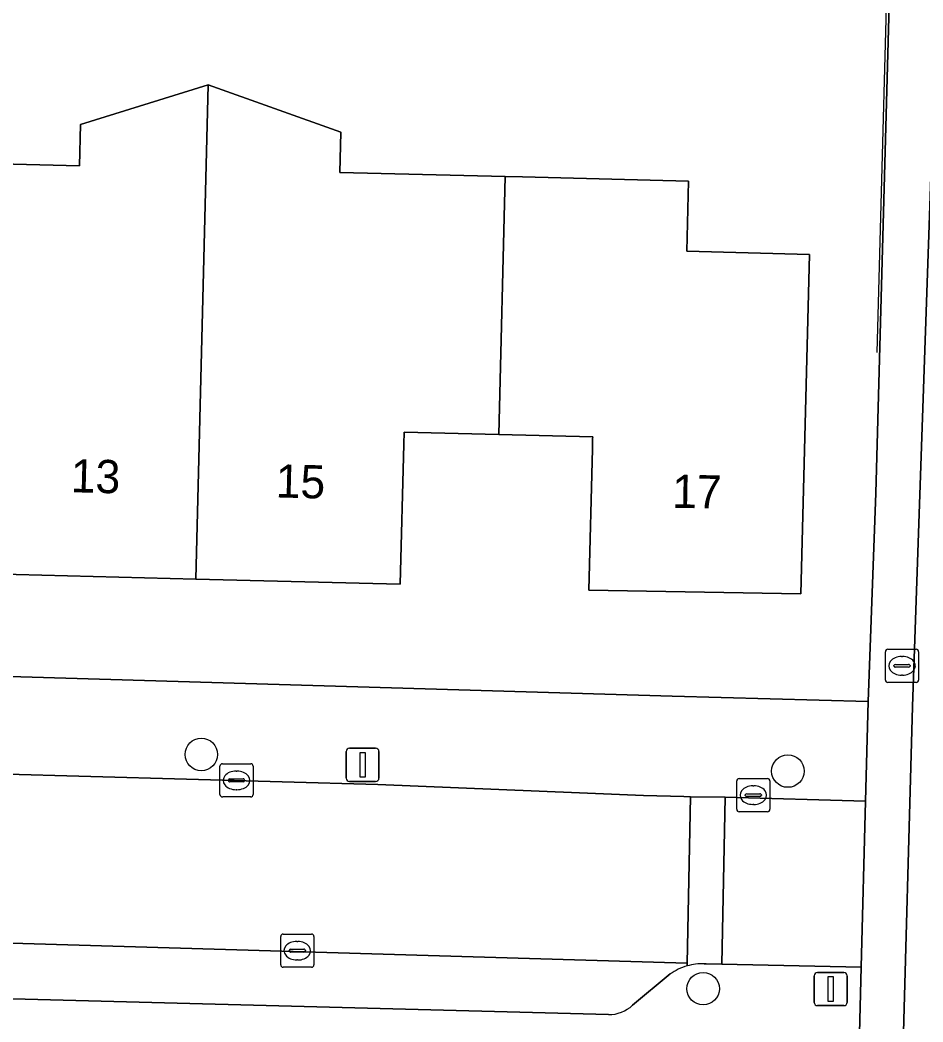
# Model space of a CAD drawing. Extents: x 162082 to 163401, y 388089 to 388636.
# Drawn here: x 162296.3 to 162323.49, y 388273.3 to 388303.46 of the extents above; entities that cross this region are included whole.
import ezdxf

# ---------------------------------------------------------------- set-up
doc = ezdxf.new("R2010")
doc.units = 0
for name, color, linetype in [('IMGEO_Boom', 7, 'Continuous'), ('IMGEO_Brandkraan', 7, 'Continuous'), ('IMGEO_Erf', 7, 'Continuous'), ('IMGEO_Fietspad_gesloten', 7, 'Continuous'), ('IMGEO_Kolk', 7, 'Continuous'), ('IMGEO_Lichtmast', 7, 'Continuous'), ('IMGEO_Muur', 7, 'Continuous'), ('IMGEO_Pand', 7, 'Continuous'), ('IMGEO_Pand_nummerreeks', 7, 'Continuous'), ('IMGEO_Parkeervlak_open', 7, 'Continuous'), ('IMGEO_Rijbaan_lokaal_open', 7, 'Continuous'), ('IMGEO_Voetpad_open', 7, 'Continuous')]:
    doc.layers.add(name, color=color, linetype=linetype)

msp = doc.modelspace()

# ---------------------------------------------------------------- linework, layer by layer
at = {"layer": 'IMGEO_Boom'}
for centre in [(162301.761, 388281.349), (162319.419, 388280.848), (162316.868, 388274.297)]:
    msp.add_circle(centre, 0.489, dxfattribs=at)
at = {"layer": 'IMGEO_Brandkraan'}
for p, q in [((162322.354, 388283.59), (162322.354, 388284.442)), ((162322.429, 388284.516), (162323.281, 388284.516)), ((162323.355, 388284.442), (162323.355, 388283.59)), ((162322.842, 388284.296), (162322.867, 388284.296)), ((162322.613, 388284.01), (162322.613, 388284.022)), ((162323.051, 388283.973), (162322.653, 388283.973)), ((162322.656, 388284.059), (162323.054, 388284.059)), ((162323.097, 388284.022), (162323.097, 388284.01)), ((162322.865, 388283.736), (162322.84, 388283.736)), ((162323.281, 388283.516), (162322.429, 388283.516))]:
    msp.add_line(p, q, dxfattribs=at)
for points in [[(162322.354, 388283.59), (162322.354, 388284.442)], [(162322.429, 388284.516), (162323.281, 388284.516)], [(162323.355, 388284.442), (162323.355, 388283.59)], [(162323.281, 388283.516), (162322.429, 388283.516)]]:
    msp.add_lwpolyline(points, dxfattribs=at)
for centre, radius, start, end in [((162322.431, 388284.44), 0.0765, 91.552, 178.448), ((162322.431, 388284.44), 0.0765, 91.552, 178.448), ((162323.279, 388284.44), 0.0765, 1.552, 88.448), ((162323.279, 388284.44), 0.0765, 1.552, 88.448), ((162322.653, 388284.019), 0.0403, 85.8775, 175.7526), ((162322.65, 388284.009), 0.0366, 178.938, 274.7102), ((162323.054, 388284.016), 0.043, 264.8664, 352.4533), ((162323.058, 388284.021), 0.0386, 1.7309, 96.639), ((162322.431, 388283.592), 0.0765, 181.552, 268.448), ((162322.431, 388283.592), 0.0765, 181.552, 268.448), ((162323.279, 388283.592), 0.0765, 271.552, 358.448), ((162323.279, 388283.592), 0.0765, 271.552, 358.448)]:
    msp.add_arc(centre, radius, start, end, dxfattribs=at)
for centre, major_axis, ratio, start_param, end_param in [((162322.841, 388284.016), (-0.387, 0.002), 0.722429, 4.712389, 7.853982), ((162322.866, 388284.016), (-0.39, 0.002), 0.717154, 1.570796, 4.712389)]:
    msp.add_ellipse(centre, major_axis=major_axis, ratio=ratio, start_param=start_param, end_param=end_param, dxfattribs=at)
at = {"layer": 'IMGEO_Erf'}
for points in [[(162274.348, 388284.338), (162315.934, 388283.105), (162321.838, 388282.94), (162322.064, 388289.216), (162322.596, 388308.7)], [(162292.911, 388299.204), (162298.093, 388299.073), (162298.125, 388300.312), (162301.97, 388301.506), (162305.956, 388300.088), (162305.926, 388298.873), (162310.912, 388298.747), (162311.43, 388298.734), (162316.428, 388298.607), (162316.374, 388296.497), (162320.072, 388296.403), (162319.813, 388286.186), (162313.427, 388286.298), (162313.534, 388290.548), (162313.542, 388290.85), (162313.543, 388290.911), (162310.719, 388290.983), (162307.864, 388291.055), (162307.855, 388290.691), (162307.748, 388286.472), (162301.601, 388286.627), (162295.409, 388286.784)]]:
    msp.add_lwpolyline(points, dxfattribs=at)
at = {"layer": 'IMGEO_Fietspad_gesloten'}
msp.add_lwpolyline([(162328.116, 388454.582), (162328.029, 388450.685), (162327.347, 388422.874), (162326.755, 388399.008), (162326.261, 388398.982), (162326.033, 388389.849), (162326.541, 388389.838), (162325.438, 388348.309), (162323.174, 388282.796), (162322.856, 388271.532), (162323.359, 388271.511), (162321.941, 388219.637), (162320.374, 388158.154), (162320.194, 388151.229)], dxfattribs=at)
at = {"layer": 'IMGEO_Kolk'}
for p, q in [((162302.321, 388280.142), (162302.321, 388280.994)), ((162302.396, 388281.068), (162303.248, 388281.068)), ((162302.809, 388280.848), (162302.834, 388280.848)), ((162303.322, 388280.994), (162303.322, 388280.142)), ((162302.58, 388280.562), (162302.58, 388280.574)), ((162303.018, 388280.525), (162302.62, 388280.525)), ((162302.623, 388280.611), (162303.021, 388280.611)), ((162303.064, 388280.574), (162303.064, 388280.562)), ((162317.878, 388279.698), (162317.878, 388280.55)), ((162317.953, 388280.624), (162318.805, 388280.624)), ((162318.879, 388280.55), (162318.879, 388279.698)), ((162302.832, 388280.288), (162302.807, 388280.288)), ((162318.366, 388280.404), (162318.391, 388280.404)), ((162303.248, 388280.068), (162302.396, 388280.068)), ((162318.137, 388280.118), (162318.137, 388280.13)), ((162318.575, 388280.081), (162318.177, 388280.081)), ((162318.18, 388280.167), (162318.578, 388280.167)), ((162318.621, 388280.13), (162318.621, 388280.118)), ((162318.805, 388279.624), (162317.953, 388279.624)), ((162318.389, 388279.844), (162318.364, 388279.844)), ((162304.15, 388275.015), (162304.15, 388275.867)), ((162304.225, 388275.941), (162305.077, 388275.941)), ((162304.638, 388275.721), (162304.663, 388275.721)), ((162305.151, 388275.867), (162305.151, 388275.015)), ((162304.409, 388275.435), (162304.409, 388275.447)), ((162304.847, 388275.398), (162304.449, 388275.398)), ((162304.452, 388275.484), (162304.85, 388275.484)), ((162304.893, 388275.447), (162304.893, 388275.435)), ((162304.661, 388275.161), (162304.636, 388275.161)), ((162305.077, 388274.941), (162304.225, 388274.941))]:
    msp.add_line(p, q, dxfattribs=at)
for points in [[(162302.321, 388280.142), (162302.321, 388280.994)], [(162302.396, 388281.068), (162303.248, 388281.068)], [(162303.322, 388280.994), (162303.322, 388280.142)], [(162317.878, 388279.698), (162317.878, 388280.55)], [(162317.953, 388280.624), (162318.805, 388280.624)], [(162318.879, 388280.55), (162318.879, 388279.698)], [(162303.248, 388280.068), (162302.396, 388280.068)], [(162318.805, 388279.624), (162317.953, 388279.624)], [(162304.15, 388275.015), (162304.15, 388275.867)], [(162304.225, 388275.941), (162305.077, 388275.941)], [(162305.151, 388275.867), (162305.151, 388275.015)], [(162305.077, 388274.941), (162304.225, 388274.941)]]:
    msp.add_lwpolyline(points, dxfattribs=at)
for centre, radius, start, end in [((162302.398, 388280.992), 0.0765, 91.552, 178.448), ((162302.398, 388280.992), 0.0765, 91.552, 178.448), ((162303.246, 388280.992), 0.0765, 1.552, 88.448), ((162303.246, 388280.992), 0.0765, 1.552, 88.448), ((162302.62, 388280.571), 0.0403, 85.8775, 175.7526), ((162302.617, 388280.561), 0.0366, 178.938, 274.7102), ((162303.021, 388280.568), 0.043, 264.8664, 352.4533), ((162303.025, 388280.573), 0.0386, 1.7309, 96.639), ((162317.955, 388280.548), 0.0765, 91.552, 178.448), ((162317.955, 388280.548), 0.0765, 91.552, 178.448), ((162318.803, 388280.548), 0.0765, 1.552, 88.448), ((162318.803, 388280.548), 0.0765, 1.552, 88.448), ((162302.398, 388280.144), 0.0765, 181.552, 268.448), ((162302.398, 388280.144), 0.0765, 181.552, 268.448), ((162303.246, 388280.144), 0.0765, 271.552, 358.448), ((162303.246, 388280.144), 0.0765, 271.552, 358.448), ((162318.177, 388280.127), 0.0403, 85.8775, 175.7526), ((162318.174, 388280.117), 0.0366, 178.938, 274.7102), ((162318.578, 388280.124), 0.043, 264.8664, 352.4533), ((162318.582, 388280.129), 0.0386, 1.7309, 96.639), ((162317.955, 388279.7), 0.0765, 181.552, 268.448), ((162317.955, 388279.7), 0.0765, 181.552, 268.448), ((162318.803, 388279.7), 0.0765, 271.552, 358.448), ((162318.803, 388279.7), 0.0765, 271.552, 358.448), ((162304.227, 388275.865), 0.0765, 91.552, 178.448), ((162304.227, 388275.865), 0.0765, 91.552, 178.448), ((162305.075, 388275.865), 0.0765, 1.552, 88.448), ((162305.075, 388275.865), 0.0765, 1.552, 88.448), ((162304.449, 388275.444), 0.0403, 85.8775, 175.7526), ((162304.446, 388275.434), 0.0366, 178.938, 274.7102), ((162304.85, 388275.441), 0.043, 264.8664, 352.4533), ((162304.854, 388275.446), 0.0386, 1.7309, 96.639), ((162304.227, 388275.017), 0.0765, 181.552, 268.448), ((162304.227, 388275.017), 0.0765, 181.552, 268.448), ((162305.075, 388275.017), 0.0765, 271.552, 358.448), ((162305.075, 388275.017), 0.0765, 271.552, 358.448)]:
    msp.add_arc(centre, radius, start, end, dxfattribs=at)
for centre, major_axis, ratio, start_param, end_param in [((162302.808, 388280.568), (-0.387, 0.002), 0.722429, 4.712389, 7.853982), ((162302.833, 388280.568), (-0.39, 0.002), 0.717154, 1.570796, 4.712389), ((162318.365, 388280.124), (-0.387, 0.002), 0.722429, 4.712389, 7.853982), ((162318.39, 388280.124), (-0.39, 0.002), 0.717154, 1.570796, 4.712389), ((162304.637, 388275.441), (-0.387, 0.002), 0.722429, 4.712389, 7.853982), ((162304.662, 388275.441), (-0.39, 0.002), 0.717154, 1.570796, 4.712389)]:
    msp.add_ellipse(centre, major_axis=major_axis, ratio=ratio, start_param=start_param, end_param=end_param, dxfattribs=at)
at = {"layer": 'IMGEO_Lichtmast'}
for p, q in [((162306.119, 388280.637), (162306.119, 388281.437)), ((162306.119, 388281.437), (162306.119, 388280.637)), ((162306.219, 388281.537), (162307.009, 388281.537)), ((162307.009, 388281.537), (162306.219, 388281.537)), ((162307.109, 388281.437), (162307.109, 388280.637)), ((162307.109, 388280.637), (162307.109, 388281.437)), ((162307.009, 388280.537), (162306.219, 388280.537)), ((162306.219, 388280.537), (162307.009, 388280.537)), ((162320.211, 388273.886), (162320.211, 388274.686)), ((162320.211, 388274.686), (162320.211, 388273.886)), ((162320.311, 388274.786), (162321.101, 388274.786)), ((162321.101, 388274.786), (162320.311, 388274.786)), ((162321.201, 388274.686), (162321.201, 388273.886)), ((162321.201, 388273.886), (162321.201, 388274.686)), ((162321.101, 388273.786), (162320.311, 388273.786)), ((162320.311, 388273.786), (162321.101, 388273.786))]:
    msp.add_line(p, q, dxfattribs=at)
for points in [[(162306.539, 388281.412), (162306.689, 388281.412), (162306.689, 388280.662), (162306.539, 388280.662), (162306.539, 388281.412)], [(162320.631, 388274.661), (162320.781, 388274.661), (162320.781, 388273.911), (162320.631, 388273.911), (162320.631, 388274.661)]]:
    msp.add_lwpolyline(points, dxfattribs=at)
for centre, start, end in [((162306.219, 388281.437), 90, 180), ((162306.219, 388281.437), 90, 180), ((162307.009, 388281.437), 0, 90), ((162307.009, 388281.437), 360, 90), ((162306.219, 388280.637), 180, 270), ((162306.219, 388280.637), 180, 270), ((162307.009, 388280.637), 270, 0), ((162307.009, 388280.637), 270, 0), ((162320.311, 388274.686), 90, 180), ((162320.311, 388274.686), 90, 180), ((162321.101, 388274.686), 0, 90), ((162321.101, 388274.686), 360, 90), ((162320.311, 388273.886), 180, 270), ((162320.311, 388273.886), 180, 270), ((162321.101, 388273.886), 270, 0), ((162321.101, 388273.886), 270, 0)]:
    msp.add_arc(centre, 0.1, start, end, dxfattribs=at)
at = {"layer": 'IMGEO_Muur'}
msp.add_lwpolyline([(162322.512, 388308.69), (162322.096, 388293.451)], dxfattribs=at)
at = {"layer": 'IMGEO_Pand'}
for points in [[(162301.97, 388301.506), (162298.125, 388300.312), (162298.093, 388299.073), (162292.911, 388299.204), (162292.74, 388291.481), (162295.543, 388291.384), (162295.532, 388291.011), (162295.409, 388286.784), (162301.601, 388286.627)], [(162310.912, 388298.747), (162305.926, 388298.873), (162305.956, 388300.088), (162301.97, 388301.506), (162301.601, 388286.627), (162307.748, 388286.472), (162307.855, 388290.691), (162307.864, 388291.055), (162310.719, 388290.983)], [(162320.072, 388296.403), (162316.374, 388296.497), (162316.428, 388298.607), (162311.43, 388298.734), (162310.912, 388298.747), (162310.719, 388290.983), (162313.543, 388290.911), (162313.542, 388290.85), (162313.534, 388290.548), (162313.427, 388286.298), (162319.813, 388286.186)]]:
    msp.add_lwpolyline(points, close=True, dxfattribs=at)
at = {"layer": 'IMGEO_Parkeervlak_open'}
for points in [[(162316.387, 388274.982), (162316.389, 388275.064), (162264.175, 388276.607)], [(162267.052, 388274.758), (162314.016, 388273.52)], [(162314.742, 388273.801), (162315.871, 388274.74)]]:
    msp.add_lwpolyline(points, dxfattribs=at)
for centre, radius, start, end in [((162316.901, 388273.214), 1.841, 106.2232, 124.0292), ((162314.046, 388274.522), 1.002, 268.3119, 314.0062)]:
    msp.add_arc(centre, radius, start, end, dxfattribs=at)
at = {"layer": 'IMGEO_Rijbaan_lokaal_open'}
msp.add_lwpolyline([(162262.642, 388276.591), (162264.175, 388276.607), (162316.389, 388275.064), (162316.484, 388280.076), (162316.289, 388280.079), (162315.076, 388280.11), (162313.149, 388280.189), (162307.071, 388280.44), (162295.549, 388280.763)], dxfattribs=at)
at = {"layer": 'IMGEO_Voetpad_open'}
for points in [[(162328.957, 388459.155), (162328.239, 388459.175), (162328.425, 388466.717), (162326.67, 388467.741), (162324.944, 388398.956), (162324.875, 388396.866), (162324.775, 388392.309), (162324.727, 388389.88), (162323.548, 388344.871), (162322.596, 388308.7), (162322.064, 388289.216), (162321.838, 388282.94), (162321.754, 388279.943), (162321.622, 388274.941), (162321.465, 388268.569), (162320.158, 388219.684), (162319.131, 388179.663), (162318.651, 388160.969), (162318.592, 388158.661), (162318.461, 388153.271)], [(162320.194, 388151.229), (162320.374, 388158.154), (162321.941, 388219.637), (162323.359, 388271.511), (162322.856, 388271.532), (162323.174, 388282.796), (162325.438, 388348.309), (162326.541, 388389.838), (162326.033, 388389.849), (162326.261, 388398.982), (162326.755, 388399.008), (162327.347, 388422.874), (162328.029, 388450.685), (162328.116, 388454.582)], [(162317.532, 388280.058), (162316.484, 388280.076), (162316.389, 388275.064), (162316.387, 388274.982)], [(162316.901, 388275.049), (162316.956, 388275.047), (162317.43, 388275.034), (162317.532, 388280.058)], [(162321.622, 388274.941), (162317.43, 388275.034), (162316.956, 388275.047), (162316.901, 388275.049)], [(162321.465, 388268.569), (162321.622, 388274.941)], [(162314.016, 388273.52), (162267.052, 388274.758)], [(162315.871, 388274.74), (162314.742, 388273.801)]]:
    msp.add_lwpolyline(points, dxfattribs=at)
for points in [[(162321.838, 388282.94), (162315.934, 388283.105), (162274.348, 388284.338), (162271.94, 388284.429), (162273.749, 388281.839), (162273.738, 388281.374), (162274.276, 388281.359), (162277.332, 388281.274), (162289.478, 388280.933), (162295.549, 388280.763), (162307.071, 388280.44), (162313.149, 388280.189), (162315.076, 388280.11), (162316.289, 388280.079), (162316.484, 388280.076), (162317.532, 388280.058), (162321.754, 388279.943)], [(162317.532, 388280.058), (162317.43, 388275.034), (162321.622, 388274.941), (162321.754, 388279.943)]]:
    msp.add_lwpolyline(points, close=True, dxfattribs=at)
for centre, radius, start, end in [((162316.901, 388273.214), 1.841, 106.2232, 124.0292), ((162316.879, 388273.216), 1.834, 89.3004, 105.5529), ((162316.879, 388273.216), 1.834, 89.3004, 105.5529), ((162314.046, 388274.522), 1.002, 268.3119, 314.0062)]:
    msp.add_arc(centre, radius, start, end, dxfattribs=at)

# ---------------------------------------------------------------- texts
at = {"layer": 'IMGEO_Pand_nummerreeks'}
for s, rotation, p in [('13', 358.5504, (162297.822, 388289.244)), ('15', 358.5504, (162303.992, 388289.088)), ('17', 358.9973, (162315.929, 388288.775))]:
    msp.add_text(s, height=1, rotation=rotation, dxfattribs=at).set_placement(p)

doc.saveas('drawing.dxf')
